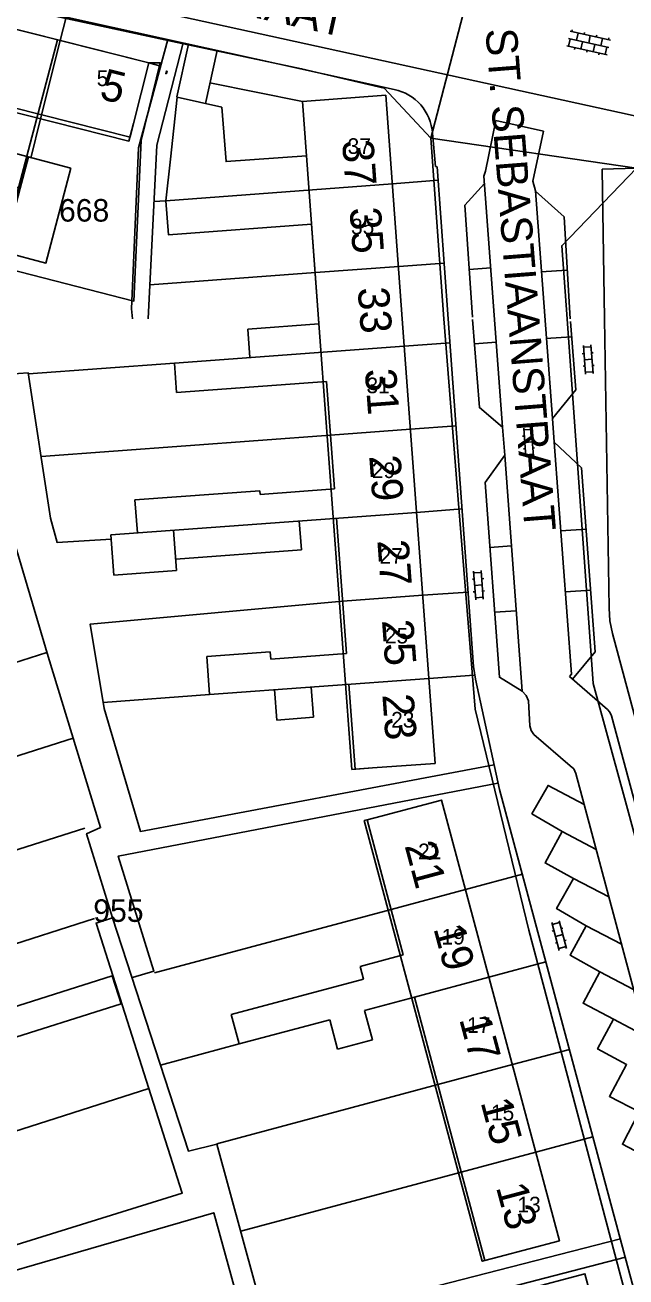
# Model space of a CAD drawing. Extents: x 148816 to 151297, y 399515 to 402500.
# Drawn here: x 149923.7 to 149971.7, y 400923.4 to 401023.5 of the extents above; entities that cross this region are included whole.
import ezdxf

# ---------------------------------------------------------------- set-up
doc = ezdxf.new("R2010")
doc.units = 0
for name, color, linetype in [('B01 Hoofdgebouw  [D] Norm', 7, 'Continuous'), ('B01 Hoofdgebouw  [T] Norm', 7, 'Continuous'), ('B01 hoofgebouw', 7, 'Continuous'), ('B02 Bijgebouw  [D] Norm', 7, 'Continuous'), ('B07 Tussenmuur  [D] Norm', 7, 'Continuous'), ('G01 perceelsgrens', 7, 'Continuous'), ('S02 Open verharding  Norm', 7, 'Continuous'), ('T04 Haag heg  [D] Gem', 7, 'Continuous'), ('T09 Insteek water  [T] Norm', 7, 'Continuous'), ('V00 Kant verharding algemeen  [T] Norm', 7, 'Continuous'), ('V00 Kant verharding algemeen secundair  [D] Gem', 7, 'Continuous'), ('V00 Kant verharding algemeen secundair  [T] Gem', 7, 'Continuous'), ('V00 Kant verharding algemeen secundair  [T] Norm', 7, 'Continuous'), ('Z01 perceelnummer', 7, 'Continuous'), ('Z02 huisnummer', 7, 'Continuous'), ('Z02 Huisnummer  [Tekst] Norm', 7, 'Continuous'), ('Z06 straatnaam', 7, 'Continuous')]:
    doc.layers.add(name, color=color, linetype=linetype)

msp = doc.modelspace()

# ---------------------------------------------------------------- linework, layer by layer
at = {"layer": 'B01 Hoofdgebouw  [D] Norm'}
for p, q in [((149934.96, 401009.45), (149935.32, 401012.76)), ((149934.96, 401009.45), (149935.17, 401006.72)), ((149935.17, 401006.72), (149946.6, 401007.58)), ((149946.6, 401007.58), (149947.16, 401000)), ((149947.19, 400999.61), (149941.52, 400999.19)), ((149941.52, 400999.19), (149941.68, 400996.91)), ((149947.16, 401000), (149947.19, 400999.61)), ((149935.64, 400996.46), (149935.81, 400994.12)), ((149935.81, 400994.12), (149947.79, 400995)), ((149947.79, 400995), (149948.43, 400986.42)), ((149942.46, 400986.27), (149932.49, 400985.53)), ((149942.48, 400985.98), (149942.46, 400986.27)), ((149948.43, 400986.42), (149942.48, 400985.98)), ((149932.49, 400985.53), (149932.69, 400982.9)), ((149935.58, 400983.11), (149935.82, 400979.9)), ((149945.79, 400981.54), (149945.62, 400983.85)), ((149948.6, 400984.07), (149949.4, 400973.27)), ((149930.57, 400982.74), (149930.81, 400979.52)), ((149935.76, 400980.8), (149945.79, 400981.54)), ((149930.81, 400979.52), (149935.82, 400979.9)), ((149943.3, 400973.39), (149938.23, 400973.02)), ((149943.34, 400972.82), (149943.3, 400973.39)), ((149949.4, 400973.27), (149943.34, 400972.82)), ((149938.23, 400973.02), (149938.45, 400969.98)), ((149938.45, 400969.98), (149955.97, 400971.27)), ((149943.65, 400970.37), (149943.83, 400967.94)), ((149946.76, 400968.16), (149946.58, 400970.58)), ((149949.58, 400970.8), (149950.08, 400964.01)), ((149943.83, 400967.94), (149946.76, 400968.16)), ((149950.08, 400964.01), (149951.48, 400964.11)), ((149951.03, 400959.96), (149952.15, 400960.26)), ((149953.92, 400949.17), (149951.03, 400959.96)), ((149950.49, 400948.25), (149953.92, 400949.17)), ((149950.76, 400947.23), (149950.49, 400948.25)), ((149930.66, 400947.51), (149917.1, 400943.2)), ((149931.38, 400945.26), (149930.66, 400947.51)), ((149940.18, 400944.4), (149950.76, 400947.23)), ((149920.17, 400941.7), (149931.38, 400945.26)), ((149954.82, 400945.8), (149950.83, 400944.74)), ((149960.44, 400924.74), (149954.82, 400945.8)), ((149940.81, 400942.06), (149940.18, 400944.4)), ((149950.83, 400944.74), (149951.46, 400942.37)), ((149948.05, 400943.99), (149940.81, 400942.06)), ((149948.68, 400941.63), (149948.05, 400943.99)), ((149951.46, 400942.37), (149948.68, 400941.63)), ((149961.57, 400925.04), (149960.44, 400924.74))]:
    msp.add_line(p, q, dxfattribs=at)
msp.add_lwpolyline([(149932.37, 401015.62), (149932.01, 401014.22), (149917.88, 401017.78), (149918.24, 401019.18)], dxfattribs=at)
at = {"layer": 'B01 Hoofdgebouw  [T] Norm'}
for p, q in [((149919.46, 401024.03), (149933.59, 401020.47)), ((149933.59, 401020.47), (149932.37, 401015.62)), ((149935.32, 401012.76), (149935.86, 401017.73)), ((149935.86, 401017.73), (149939.42, 401016.92)), ((149945.88, 401017.38), (149952.53, 401017.88)), ((149946.2, 401013.04), (149945.88, 401017.38)), ((149952.53, 401017.88), (149953.85, 401000)), ((149939.42, 401016.92), (149939.77, 401012.57)), ((149939.77, 401012.57), (149946.2, 401013.04)), ((149953.85, 401000), (149956.47, 400964.48)), ((149956.47, 400964.48), (149951.48, 400964.11)), ((149952.15, 400960.26), (149956.98, 400961.55)), ((149956.98, 400961.55), (149966.4, 400926.33)), ((149966.4, 400926.33), (149961.57, 400925.04)), ((149968.44, 400923.69), (149963.61, 400922.39)), ((149978.9, 400884.83), (149968.44, 400923.69))]:
    msp.add_line(p, q, dxfattribs=at)
at = {"layer": 'B01 hoofgebouw'}
for points in [[(149918.24, 401019.18), (149919.46, 401024.03), (149933.59, 401020.47), (149932.37, 401015.62)], [(149918.24, 401019.18), (149917.97, 401018.1), (149932.1, 401014.54), (149932.37, 401015.62)], [(149953.85, 401000), (149952.53, 401017.88), (149945.88, 401017.38), (149946.2, 401013.04), (149939.77, 401012.57), (149939.42, 401016.92), (149935.86, 401017.73), (149935.32, 401012.76)], [(149935.32, 401012.76), (149934.96, 401009.45), (149935.17, 401006.72), (149946.6, 401007.58)], [(149946.2, 401013.04), (149947.16, 401000)], [(149947.16, 401000), (149949.82, 400963.99), (149951.48, 400964.11)], [(149951.48, 400964.11), (149956.47, 400964.48), (149953.85, 401000)], [(149952.15, 400960.26), (149956.98, 400961.55), (149966.4, 400926.33), (149961.57, 400925.04)], [(149952.15, 400960.26), (149950.81, 400959.9), (149960.23, 400924.68), (149961.57, 400925.04)], [(149974.08, 400883.53), (149978.9, 400884.83), (149968.44, 400923.69), (149963.61, 400922.39)]]:
    msp.add_lwpolyline(points, dxfattribs=at)
at = {"layer": 'B02 Bijgebouw  [D] Norm'}
for p, q in [((149926.52, 401022.25), (149924.95, 401015.99)), ((149923.98, 401012.95), (149923.32, 401010.44))]:
    msp.add_line(p, q, dxfattribs=at)
msp.add_lwpolyline([(149927.37, 401012.05), (149925.37, 401004.46), (149921.98, 401005.36), (149923.32, 401010.44), (149920.35, 401011.23), (149921.02, 401013.73)], close=True, dxfattribs=at)
at = {"layer": 'B07 Tussenmuur  [D] Norm'}
for p, q in [((149934.96, 401009.45), (149953.06, 401010.81)), ((149934.96, 401009.45), (149953.06, 401010.81)), ((149946.91, 401003.7), (149953.56, 401004.2)), ((149946.91, 401003.7), (149953.56, 401004.2)), ((149935.64, 400996.46), (149954.01, 400997.81)), ((149935.64, 400996.46), (149954.01, 400997.81)), ((149948.11, 400990.71), (149954.5, 400991.18)), ((149948.11, 400990.71), (149954.5, 400991.18)), ((149930.57, 400982.74), (149954.99, 400984.54)), ((149930.57, 400982.74), (149954.99, 400984.54)), ((149949.09, 400977.44), (149955.48, 400977.91)), ((149949.09, 400977.44), (149955.48, 400977.91)), ((149952.95, 400952.8), (149958.89, 400954.4)), ((149952.95, 400952.8), (149958.89, 400954.4)), ((149954.82, 400945.8), (149960.77, 400947.4)), ((149954.82, 400945.8), (149960.77, 400947.4)), ((149956.69, 400938.8), (149962.64, 400940.4)), ((149956.69, 400938.8), (149962.64, 400940.4)), ((149958.56, 400931.8), (149964.51, 400933.4)), ((149958.56, 400931.8), (149964.51, 400933.4))]:
    msp.add_line(p, q, dxfattribs=at)
at = {"layer": 'G01 perceelsgrens'}
for points in [[(149900.9, 401029.58), (149901.26, 401029.33), (149905.98, 401028.58), (149935.87, 401022.09), (149945.8, 401020), (149952.39, 401018.45), (149956.13, 401014.45)], [(149959.38, 401026.97), (149956.13, 401014.45)], [(149921.5, 401004.21), (149932.4, 401001.42), (149932.98, 401014.27), (149934.5, 401020.47), (149933.59, 401020.47), (149926.3, 401022.31), (149921.5, 401004.21)], [(149956.13, 401014.45), (149972.55, 401012.06)], [(149956.13, 401014.45), (149956.81, 401004.78), (149957.18, 401000)], [(149967.01, 401000), (149966.59, 401005.85), (149972.55, 401012.06)], [(149957.18, 401000), (149958.36, 400984.89), (149959.68, 400968.8), (149963.95, 400951.15), (149974.73, 400910.61), (149981.96, 400883.75), (149986.82, 400865.26), (149985.43, 400861.88)], [(149997.07, 400865.42), (149992.52, 400882.59), (149981.43, 400924.64), (149977.53, 400939.38), (149973.49, 400954.77), (149971.61, 400961.73), (149969.1, 400970.85), (149967.01, 401000)]]:
    msp.add_lwpolyline(points, dxfattribs=at)
at = {"layer": 'S02 Open verharding  Norm'}
for p, q in [((149970.35, 401021.7), (149967.13, 401022.41)), ((149967.14, 401021.79), (149967.27, 401022.37)), ((149970.48, 401022.28), (149967.26, 401022.99)), ((149967.4, 401022.96), (149967.43, 401023.11)), ((149967.89, 401022.85), (149967.76, 401022.27)), ((149968.12, 401021.57), (149968.25, 401022.16)), ((149968.38, 401022.74), (149968.41, 401022.89)), ((149968.74, 401022.05), (149968.87, 401022.64)), ((149969.35, 401022.53), (149969.39, 401022.68)), ((149969.71, 401021.84), (149969.84, 401022.42)), ((149970.33, 401022.31), (149970.36, 401022.46)), ((149970.22, 401021.11), (149967, 401021.82)), ((149967.63, 401021.68), (149967.6, 401021.53)), ((149968.61, 401021.47), (149968.58, 401021.32)), ((149969.1, 401021.36), (149969.23, 401021.94)), ((149969.58, 401021.25), (149969.55, 401021.1)), ((149970.07, 401021.14), (149970.2, 401021.73)), ((149935.02, 401019.82), (149934.96, 401019.6)), ((149934.97, 401019.66), (149934.96, 401019.67)), ((149934.96, 401019.61), (149935.02, 401019.6)), ((149935, 401019.76), (149934.98, 401019.76)), ((149935.05, 401019.7), (149934.99, 401019.71)), ((149935.01, 401019.81), (149935.07, 401019.79)), ((149935.07, 401019.81), (149935.02, 401019.58)), ((149935.05, 401019.64), (149935.03, 401019.65)), ((149935.07, 401019.74), (149935.06, 401019.74)), ((149968.36, 400997.23), (149968.22, 400997.22)), ((149968.32, 400997.88), (149968.49, 400995.59)), ((149968.33, 400997.73), (149968.93, 400997.78)), ((149968.91, 400997.93), (149969.09, 400995.63)), ((149969.11, 400997.29), (149968.96, 400997.28)), ((149968.44, 400996.24), (149968.29, 400996.23)), ((149969, 400996.78), (149968.4, 400996.74)), ((149969.19, 400996.29), (149969.04, 400996.28)), ((149968.48, 400995.74), (149969.07, 400995.78)), ((149963.55, 400991.28), (149963.72, 400988.98)), ((149963.56, 400991.13), (149964.16, 400991.17)), ((149964.14, 400991.32), (149964.32, 400989.03)), ((149963.59, 400990.63), (149963.45, 400990.62)), ((149964.23, 400990.18), (149963.63, 400990.13)), ((149964.34, 400990.69), (149964.19, 400990.67)), ((149963.67, 400989.63), (149963.52, 400989.62)), ((149963.71, 400989.13), (149964.3, 400989.18)), ((149964.42, 400989.69), (149964.27, 400989.68)), ((149959.6, 400979.2), (149959.45, 400979.19)), ((149959.55, 400979.85), (149959.72, 400977.55)), ((149959.56, 400979.7), (149960.16, 400979.74)), ((149960.15, 400979.89), (149960.32, 400977.6)), ((149960.35, 400979.25), (149960.2, 400979.24)), ((149959.67, 400978.2), (149959.52, 400978.19)), ((149960.23, 400978.74), (149959.63, 400978.7)), ((149960.42, 400978.26), (149960.27, 400978.25)), ((149959.71, 400977.7), (149960.31, 400977.75)), ((149965.79, 400951.75), (149966.39, 400949.53)), ((149965.96, 400951.12), (149965.82, 400951.08)), ((149965.83, 400951.6), (149966.41, 400951.76)), ((149966.37, 400951.9), (149966.97, 400949.68)), ((149966.68, 400951.31), (149966.54, 400951.28)), ((149966.22, 400950.15), (149966.08, 400950.11)), ((149966.67, 400950.79), (149966.09, 400950.64)), ((149966.95, 400950.35), (149966.8, 400950.31)), ((149966.35, 400949.67), (149966.93, 400949.83))]:
    msp.add_line(p, q, dxfattribs=at)
at = {"layer": 'T04 Haag heg  [D] Gem'}
for p, q in [((149926.52, 401022.25), (149926.99, 401024.11)), ((149934.55, 401020.21), (149933.59, 401020.47)), ((149945.88, 401017.38), (149938.47, 401018.88)), ((149924.95, 401015.99), (149924.16, 401012.86)), ((149956.71, 401011.08), (149953.06, 401010.81)), ((149934.01, 401009.38), (149934.96, 401009.45)), ((149957.19, 401004.47), (149953.56, 401004.2)), ((149946.91, 401003.7), (149933.68, 401002.73)), ((149957.66, 400998.08), (149954.01, 400997.81)), ((149935.64, 400996.46), (149923.98, 400995.6)), ((149958.14, 400991.45), (149954.5, 400991.18)), ((149948.11, 400990.71), (149924.99, 400989)), ((149958.63, 400984.81), (149954.99, 400984.54)), ((149959.11, 400978.17), (149955.48, 400977.91)), ((149911.43, 400968.87), (149925.45, 400973.33)), ((149959.6, 400971.54), (149955.97, 400971.27)), ((149938.45, 400969.98), (149929.94, 400969.35)), ((149908.38, 400960.4), (149927.55, 400966.5)), ((149921.06, 400956.94), (149928.49, 400959.3)), ((149963.44, 400955.62), (149958.89, 400954.4)), ((149952.95, 400952.8), (149934.04, 400947.75)), ((149915.66, 400947.75), (149929.27, 400952.07)), ((149965.32, 400948.62), (149960.77, 400947.4)), ((149940.81, 400942.06), (149934.52, 400940.37)), ((149967.2, 400941.62), (149962.64, 400940.4)), ((149920.09, 400934.18), (149933.61, 400938.48)), ((149956.69, 400938.8), (149939.03, 400934.08)), ((149969.08, 400934.62), (149964.51, 400933.4)), ((149958.56, 400931.8), (149940.94, 400927.09))]:
    msp.add_line(p, q, dxfattribs=at)
at = {"layer": 'T09 Insteek water  [T] Norm'}
msp.add_line((149970.71, 400944.03), (149970.71, 400944.03), dxfattribs=at)
at = {"layer": 'V00 Kant verharding algemeen  [T] Norm'}
for p, q in [((149899.6, 401032.2), (150000, 401010.18)), ((149899.32, 401030.2), (149953.21, 401018.35)), ((149935.12, 401022.33), (149932.78, 401013.67)), ((149934.23, 401013.88), (149936.33, 401022.06)), ((149936.76, 401021.97), (149935.83, 401017.74)), ((149939.07, 401021.46), (149938.13, 401017.21)), ((149960.5, 401011.82), (149961.32, 401015.86)), ((149961.32, 401015.86), (149965.13, 401015.02)), ((149956.27, 401014.84), (149956.49, 401012.17)), ((149965.13, 401015.02), (149964.28, 401011.02)), ((149932.78, 401013.67), (149932.22, 401000.81)), ((149933.55, 401000), (149934.23, 401013.88)), ((149956.49, 401012.17), (149956.63, 401012.16)), ((149956.63, 401012.16), (149957.52, 401000)), ((149960.37, 401011.42), (149960.5, 401011.82)), ((149972.55, 401012.06), (149969.81, 401011.97)), ((149969.81, 401011.97), (149970, 401000)), ((149964.28, 401011.02), (149964.5, 401010.24)), ((149932.22, 401000.81), (149932.3, 401000)), ((149957.52, 401000), (149959.55, 400972.22)), ((149970, 401000), (149970.38, 400976.87)), ((149962.03, 400989.12), (149961.86, 400991.34)), ((149965.99, 400990.16), (149965.86, 400992.03)), ((149970.38, 400976.87), (149970.43, 400975.86)), ((149970.43, 400975.86), (149970.65, 400974.86)), ((149970.65, 400974.86), (149983.06, 400928.37)), ((149959.55, 400972.22), (149959.7, 400971.2)), ((149959.7, 400971.2), (149961.62, 400962.39)), ((149967.38, 400971.61), (149967.22, 400971.41)), ((149967.22, 400971.41), (149970.24, 400968.78)), ((149963.75, 400969.91), (149963.43, 400970.25)), ((149963.92, 400969.48), (149963.75, 400969.91)), ((149964.05, 400967.48), (149963.92, 400969.48)), ((149970.24, 400968.78), (149970.44, 400968.56)), ((149970.44, 400968.56), (149970.56, 400968.29)), ((149970.56, 400968.29), (149981.78, 400926.46)), ((149964.14, 400967.1), (149964.05, 400967.48)), ((149964.36, 400966.78), (149964.14, 400967.1)), ((149967.26, 400964.28), (149964.36, 400966.78)), ((149967.55, 400964.03), (149967.26, 400964.28)), ((149967.7, 400963.68), (149967.55, 400964.03)), ((149967.7, 400963.68), (149968.37, 400961.19)), ((149961.62, 400962.39), (149982.49, 400884.7))]:
    msp.add_line(p, q, dxfattribs=at)
for points in [[(149960.42, 401010.82), (149958.85, 401009.1), (149959.45, 401000.13)], [(149964.5, 401010.21), (149966.78, 401008.15), (149967.27, 401000)], [(149886.98, 400989.35), (149892.55, 400990.65), (149898.82, 400991.78), (149909.35, 400993.05), (149910.23, 400995.67), (149917.6, 400995.26), (149918.89, 400999.89), (149920.72, 400999.24), (149919.68, 400995.15), (149923.18, 400995.65), (149923.97, 400995.68), (149925.74, 400984.08), (149926.28, 400982.13), (149930.6, 400982.39)], [(149959.46, 400999.96), (149960.01, 400992.91), (149961.86, 400991.34)], [(149967.28, 400999.79), (149967.7, 400994.34), (149965.86, 400992.03)], [(149888.32, 400984.94), (149899.45, 400988.41), (149920.24, 400990.94), (149925.55, 400973.02), (149929.74, 400959.35), (149928.63, 400958.86), (149930.7, 400952.12)], [(149965.99, 400990.16), (149968.16, 400988.1), (149969.27, 400973.39), (149967.46, 400971.2)], [(149962.03, 400989.12), (149960.47, 400986.93), (149961.61, 400971.36), (149963.43, 400970.25)], [(149949.09, 400977.44), (149928.91, 400975.6), (149930.02, 400968.86), (149932.92, 400959.04), (149961.19, 400964.36)], [(149961.48, 400962.9), (149931.16, 400957.07), (149934, 400947.86), (149932.28, 400947.37)], [(149968.37, 400961.19), (149965.49, 400962.71), (149964.21, 400960.45), (149966.61, 400959.02), (149965.25, 400956.52), (149967.54, 400955.27), (149966.18, 400952.87), (149968.55, 400951.49), (149967.25, 400949.15), (149969.62, 400947.82), (149968.29, 400945.3), (149970.71, 400944.03), (149969.45, 400941.66), (149971.77, 400940.41), (149970.39, 400937.86), (149972.76, 400936.63), (149971.43, 400934.04), (149976.3, 400931.49)], [(149907.74, 400921.25), (149936.27, 400930.14), (149929.38, 400951.71), (149930.7, 400952.12), (149936.76, 400933.49), (149939.04, 400934.04), (149943.09, 400919.23), (149971.27, 400926.47)], [(149971.67, 400925), (149943.55, 400917.71), (149947.89, 400901.94), (149946.24, 400901.5), (149938.79, 400928.56), (149908.26, 400919.7)]]:
    msp.add_lwpolyline(points, dxfattribs=at)
msp.add_arc((149952.37, 401014.53), 3.91, 4.5246, 77.6389, dxfattribs=at)
at = {"layer": 'V00 Kant verharding algemeen secundair  [D] Gem'}
for p, q in [((149960.92, 401004.08), (149959.19, 401003.95)), ((149967.03, 401003.91), (149964.93, 401003.76)), ((149961.36, 400998.14), (149959.61, 400998.01)), ((149967.37, 400998.58), (149965.32, 400998.43)), ((149968.53, 400983.21), (149966.52, 400983.06)), ((149960.85, 400981.74), (149962.57, 400981.87)), ((149968.9, 400978.33), (149966.89, 400978.18)), ((149961.23, 400976.56), (149962.95, 400976.68))]:
    msp.add_line(p, q, dxfattribs=at)
at = {"layer": 'V00 Kant verharding algemeen secundair  [T] Gem'}
for p, q in [((149968.37, 400961.19), (149976.3, 400931.49)), ((149966.61, 400959.02), (149969.33, 400957.59)), ((149967.54, 400955.27), (149970.34, 400953.81)), ((149968.55, 400951.49), (149971.35, 400950.04)), ((149969.62, 400947.82), (149972.31, 400946.41)), ((149970.71, 400944.03), (149973.32, 400942.66))]:
    msp.add_line(p, q, dxfattribs=at)
at = {"layer": 'V00 Kant verharding algemeen secundair  [T] Norm'}
for p, q in [((149960.37, 401011.42), (149961.86, 400991.34)), ((149964.5, 401010.24), (149965.86, 400992.03)), ((149967.38, 400971.61), (149965.99, 400990.16)), ((149963.43, 400970.25), (149962.03, 400989.12))]:
    msp.add_line(p, q, dxfattribs=at)

# ---------------------------------------------------------------- texts
at = {"layer": 'Z01 perceelnummer'}
for s, p in [('668', (149926.42, 401007.78)), ('955', (149929.16, 400951.81))]:
    msp.add_text(s, height=1.8, dxfattribs=at).set_placement(p)
at = {"layer": 'Z02 huisnummer'}
for s, rotation, p in [('5', 345.8804, (149929.56, 401017.62)), ('37', 274.1877, (149949.04, 401014.25)), ('35', 274.2449, (149949.63, 401008.86)), ('33', 274.2449, (149950.28, 401002.47)), ('31', 274.2449, (149950.85, 400995.96)), ('29', 274.2449, (149951.2, 400989.05)), ('27', 274.2449, (149951.85, 400982.29)), ('25', 274.2449, (149952.22, 400975.91)), ('23', 274.2449, (149952.25, 400969.97)), ('21', 284.9536, (149954.02, 400957.91)), ('19', 284.9536, (149956.32, 400951.3)), ('17', 284.9536, (149958.38, 400944.04)), ('15', 284.9536, (149960.09, 400937.4)), ('13', 284.9536, (149961.32, 400930.61))]:
    msp.add_text(s, height=2.5, rotation=rotation, dxfattribs=at).set_placement(p)
at = {"layer": 'Z02 Huisnummer  [Tekst] Norm'}
for s, p in [('5', (149929.43, 401018.61)), ('37', (149949.48, 401013.19)), ('35', (149949.75, 401006.76)), ('31', (149950.99, 400994.06)), ('29', (149951.42, 400987.28)), ('27', (149952.03, 400980.43)), ('25', (149952.46, 400974.06)), ('23', (149952.96, 400967.34)), ('21', (149955.11, 400956.82)), ('19', (149956.98, 400950)), ('17', (149959.02, 400942.94)), ('15', (149960.93, 400935.94)), ('13', (149963.05, 400928.59))]:
    msp.add_text(s, height=1.25, dxfattribs=at).set_placement(p)
at = {"layer": 'Z06 straatnaam'}
for s, rotation, p in [('CATHARINASTRAAT', 347.465, (149917.36, 401029.57)), ('ST. SEBASTIAANSTRAAT', 274.4734, (149960.49, 401023.15))]:
    msp.add_text(s, height=2.5, rotation=rotation, dxfattribs=at).set_placement(p)

doc.saveas('drawing.dxf')
